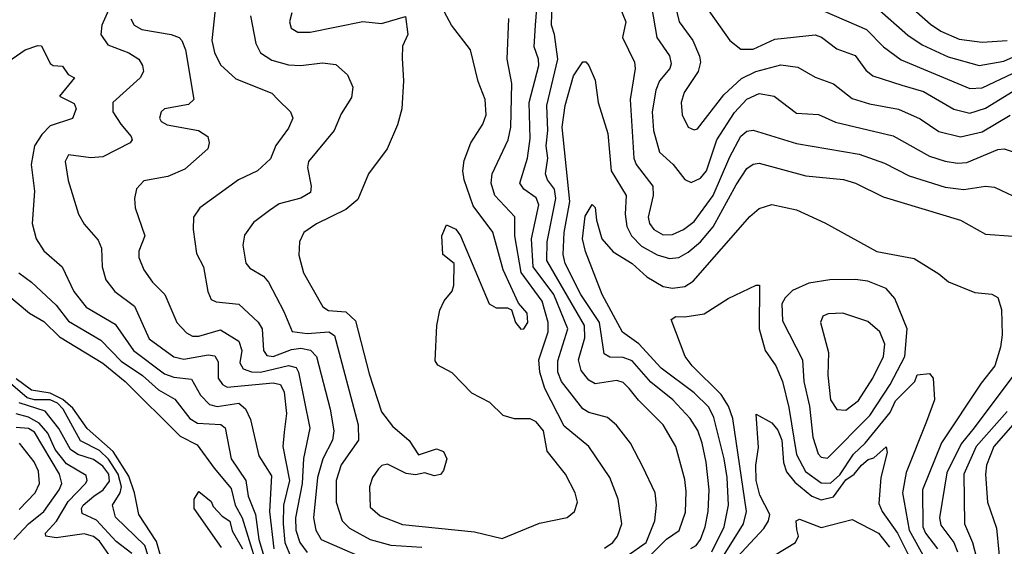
# Model space of a CAD drawing. Extents: x 1308313 to 1441400, y 959662 to 1036319.
# Tile 649 of 656: x 1392137 to 1395316, y 1015193 to 1016892. Entities that reach past the tile are written whole.
import ezdxf

# ---------------------------------------------------------------- set-up
doc = ezdxf.new("R2010")
doc.units = 0

msp = doc.modelspace()

# ---------------------------------------------------------------- linework, layer by layer
at = {"layer": '0CON10XD'}
for points in [[(1394925, 1017013.3), (1395077.5, 1016877.5), (1395111.1, 1016855), (1395170.5, 1016829.5), (1395245, 1016819.8)], [(1392446.2, 1016975), (1392402.1, 1016875), (1392398.7, 1016845), (1392421.3, 1016811.3), (1392488.9, 1016785), (1392521.8, 1016765), (1392533.6, 1016745), (1392536.2, 1016725), (1392526.4, 1016705), (1392437.8, 1016625), (1392437.3, 1016595), (1392463.2, 1016555)], [(1394165.1, 1015155), (1394225, 1015215.5), (1394266.7, 1015243.3), (1394287.1, 1015302.9), (1394289, 1015369), (1394285, 1015408), (1394255.8, 1015515), (1394214.7, 1015585), (1394134.5, 1015664.5), (1394105, 1015702.5), (1394085, 1015721.1), (1394065, 1015728.3), (1393995, 1015716.8), (1393975, 1015729.3), (1393950.1, 1015760.1), (1393941.3, 1015795), (1393961.5, 1015865), (1393960.3, 1015905), (1393839.1, 1016115), (1393840.3, 1016175), (1393868.2, 1016315), (1393863.9, 1016345), (1393841, 1016375), (1393834.5, 1016395), (1393841.8, 1016445), (1393836.5, 1016485), (1393842.1, 1016535), (1393838.6, 1016615), (1393874, 1016765), (1393863.4, 1016845), (1393853.6, 1016875), (1393857.4, 1016985)], [(1394055, 1016980.9), (1394094.4, 1016885), (1394083.3, 1016835), (1394122.4, 1016755), (1394124.7, 1016735), (1394108.4, 1016635), (1394120.2, 1016445), (1394127.2, 1016425), (1394181.1, 1016355), (1394182.8, 1016325), (1394166.5, 1016255), (1394170.8, 1016235), (1394184.7, 1016215), (1394215, 1016198.1), (1394245, 1016199.3), (1394280, 1016215), (1394315, 1016241.4), (1394376.2, 1016325), (1394429.8, 1016450.2), (1394465, 1016516.9), (1394485, 1016532.4), (1394505, 1016535.9), (1394645, 1016492.6), (1394847.9, 1016457.9), (1394929.2, 1016429.2), (1395008.9, 1016388.9), (1395125, 1016351.6), (1395185, 1016344.3), (1395255, 1016354.7), (1395285, 1016352), (1395384.1, 1016304.1)], [(1394246.7, 1016966.7), (1394266.6, 1016885), (1394310, 1016825), (1394332.4, 1016775), (1394335.2, 1016754.8), (1394328.2, 1016725), (1394282.8, 1016657.2), (1394272.4, 1016625), (1394276.4, 1016585), (1394295, 1016545.8), (1394315, 1016536.7), (1394325, 1016540), (1394410.7, 1016649.3), (1394467.3, 1016702.7), (1394514.4, 1016725.6), (1394595, 1016746.6), (1394649.2, 1016739.2), (1394705, 1016707.1), (1394764.8, 1016684.8), (1394825, 1016638.2), (1394880.6, 1016620.6), (1394975, 1016603.7), (1395045, 1016572.1), (1395105, 1016531.9), (1395175, 1016514.4), (1395245, 1016530.2), (1395335, 1016584.3)], [(1393505, 1015437.5), (1393495.7, 1015424.3), (1393475, 1015420), (1393445, 1015430), (1393415, 1015423.3), (1393385, 1015428), (1393325, 1015457.8), (1393306.1, 1015453.9), (1393295, 1015443.1), (1393276.2, 1015415), (1393266.9, 1015385), (1393268.7, 1015318.7), (1393300.5, 1015290.5), (1393373.5, 1015263.5), (1393605, 1015239.4), (1393695, 1015217.3), (1393815, 1015267.4), (1393905, 1015285.5), (1393928.5, 1015305), (1393937.7, 1015335), (1393930.7, 1015365), (1393899.7, 1015425), (1393840.2, 1015500.2), (1393828.1, 1015565), (1393805, 1015594.4), (1393785, 1015604.4), (1393734.2, 1015604.2), (1393697.5, 1015615), (1393655, 1015656.7), (1393597, 1015687), (1393533, 1015753), (1393487, 1015777), (1393478.3, 1015791.7), (1393483.3, 1015905), (1393493.3, 1015955), (1393507.5, 1015985), (1393533.6, 1016016.4), (1393538.8, 1016035), (1393540, 1016105), (1393503.3, 1016135), (1393500, 1016195), (1393515, 1016230), (1393545, 1016216), (1393560, 1016195), (1393653.1, 1015975), (1393675, 1015962.8), (1393712.2, 1015962.2), (1393725.4, 1015955.4), (1393737.9, 1015915), (1393755, 1015893.1), (1393765, 1015894.4), (1393778.1, 1015915), (1393775, 1015945.6), (1393747.9, 1015977.9), (1393698.5, 1016085), (1393665, 1016206.7), (1393601.2, 1016291.2), (1393571.9, 1016375), (1393567.5, 1016405), (1393571.9, 1016438.1), (1393593.9, 1016495), (1393632.4, 1016555), (1393643.6, 1016585), (1393640, 1016635), (1393617.6, 1016692.4), (1393592.7, 1016795), (1393530.9, 1016875), (1393493.1, 1016945)], [(1394098.5, 1015161.5), (1394159.5, 1015205), (1394188.1, 1015275), (1394193.1, 1015325), (1394189.1, 1015365), (1394149, 1015449), (1394109.6, 1015525), (1394064.1, 1015584.1), (1394035, 1015608), (1393975, 1015624.8), (1393955, 1015636.4), (1393886.9, 1015725), (1393874.4, 1015754.4), (1393875, 1015791.4), (1393906.9, 1015895), (1393861.8, 1016005), (1393794.9, 1016095), (1393789.1, 1016185), (1393813.3, 1016295), (1393805, 1016316.9), (1393765, 1016345.8), (1393752.2, 1016365), (1393776.3, 1016445), (1393785, 1016508.8), (1393781.6, 1016625), (1393813, 1016745), (1393812.4, 1016765), (1393798, 1016805), (1393802.4, 1016875), (1393808.6, 1016955)], [(1394177.4, 1016935), (1394194.5, 1016834.5), (1394235.2, 1016775.2), (1394240.3, 1016749.7), (1394235.7, 1016735), (1394202.6, 1016695), (1394190.8, 1016665), (1394179.5, 1016595), (1394183.4, 1016535), (1394202.5, 1016465), (1394246.7, 1016425), (1394285, 1016376.4), (1394305, 1016366.4), (1394335, 1016381.3), (1394355, 1016404.6), (1394388.2, 1016505), (1394445, 1016592.9), (1394485, 1016635.7), (1394525, 1016654.3), (1394573.1, 1016645), (1394645, 1016591.1), (1394716.2, 1016586.2), (1394771.4, 1016561.4), (1394957.6, 1016517.6), (1395075, 1016452.3), (1395125.5, 1016435.5), (1395165, 1016429), (1395195, 1016431.2), (1395295, 1016473.7)], [(1394348.9, 1016938.9), (1394430, 1016825), (1394465, 1016796.9), (1394505, 1016797.5), (1394575, 1016829.4), (1394705, 1016843.8), (1394725.8, 1016835.8), (1394775, 1016798.8), (1394835, 1016776.5), (1394869, 1016729), (1394891.4, 1016711.4), (1394985, 1016681.2), (1395055, 1016660.2), (1395153.2, 1016603.2), (1395205, 1016591.1), (1395255, 1016606.3), (1395345, 1016661.8)], [(1394905, 1016931.1), (1395005, 1016842.4), (1395051.4, 1016811.4), (1395135, 1016772.1), (1395235, 1016744), (1395315, 1016758.7), (1395375, 1016785.5)], [(1392767.8, 1016925), (1392757.5, 1016825), (1392766.2, 1016786.2), (1392785, 1016747.1), (1392835, 1016701.8), (1392950.8, 1016655), (1392970.6, 1016635), (1393011.4, 1016595), (1393018.9, 1016575), (1393005, 1016541.9), (1392963.7, 1016486.3), (1392947.1, 1016442.9), (1392905.2, 1016404.8), (1392843.3, 1016375), (1392718.6, 1016285), (1392698.5, 1016255), (1392697.3, 1016215), (1392707.7, 1016137.7), (1392730, 1016095), (1392743.9, 1016015), (1392755, 1015989.4), (1392771.5, 1015981.5), (1392844.4, 1015974.4), (1392906.5, 1015916.5), (1392919.8, 1015895), (1392924.4, 1015825), (1392935, 1015808.4), (1392955.7, 1015805.7), (1393015, 1015827.6), (1393045, 1015832), (1393075.6, 1015825.6), (1393095.2, 1015805), (1393139.5, 1015635), (1393151.3, 1015565), (1393147, 1015535), (1393115.3, 1015474.7), (1393098.2, 1015415), (1393085.9, 1015285), (1393093.2, 1015245), (1393110.5, 1015215), (1393245.5, 1015155)], [(1392882.2, 1016905), (1392899, 1016815), (1392914.7, 1016785), (1392951.2, 1016761.2), (1393005, 1016746.1), (1393045, 1016744.3), (1393115, 1016753.2), (1393157.3, 1016747.3), (1393195, 1016714.2), (1393212.9, 1016675), (1393208.5, 1016641.5), (1393175, 1016588.6), (1393151.8, 1016535), (1393069.2, 1016435), (1393066.1, 1016415), (1393077.7, 1016355), (1393075.5, 1016335), (1393045, 1016316.7), (1392975, 1016297.5), (1392943.8, 1016276.2), (1392892.2, 1016237.8), (1392863.3, 1016196.7), (1392857.9, 1016165), (1392866.6, 1016106.6), (1392880.4, 1016090.4), (1392924.3, 1016064.3), (1392940, 1016045), (1392990.3, 1015950.3), (1393016.4, 1015886.4), (1393065, 1015879.6), (1393135, 1015885.1), (1393153.1, 1015873.1), (1393229.8, 1015585), (1393231.4, 1015535), (1393175, 1015455.4), (1393159.1, 1015405), (1393158.6, 1015335), (1393178.1, 1015275), (1393201.6, 1015251.6), (1393268.5, 1015215), (1393335, 1015196.8), (1393435, 1015189.8)], [(1393015.4, 1016915), (1393007.7, 1016885), (1393013.3, 1016865), (1393035, 1016852.5), (1393075, 1016851.9), (1393245, 1016886.2), (1393305, 1016880.5), (1393383, 1016903), (1393390, 1016845), (1393373.1, 1016806.9), (1393372.1, 1016767.9), (1393376.5, 1016695), (1393370.8, 1016605), (1393356.7, 1016553.3), (1393323.3, 1016475), (1393263.3, 1016395), (1393228.5, 1016311.5), (1393190.4, 1016279.6), (1393095, 1016233.2), (1393054.7, 1016205), (1393040.3, 1016175), (1393038.1, 1016131.9), (1393053.1, 1016075), (1393115.4, 1015965.4), (1393134.1, 1015954.1), (1393189.6, 1015949.6), (1393220.9, 1015920.9), (1393265, 1015748.8), (1393305, 1015626.7), (1393340.5, 1015580.5), (1393395, 1015533.8), (1393425, 1015487.5), (1393482.7, 1015507.3), (1393505, 1015498.8), (1393516.2, 1015475), (1393505, 1015437.5)], [(1394735, 1016920.2), (1394870.7, 1016860.7), (1394925.9, 1016805), (1394982.8, 1016762.8), (1395205, 1016670.6), (1395245, 1016672.2), (1395445, 1016766.8)], [(1392495.3, 1016895), (1392506.4, 1016875), (1392531, 1016861), (1392626, 1016845), (1392651.9, 1016835), (1392660.8, 1016825), (1392671.9, 1016795), (1392699.4, 1016635), (1392681.8, 1016618.2), (1392604.4, 1016605), (1392593.5, 1016595), (1392587.8, 1016575), (1392593.3, 1016563.3), (1392612.7, 1016552.7), (1392714.5, 1016534.5), (1392744.2, 1016515), (1392749.1, 1016495), (1392744.4, 1016475), (1392670.1, 1016409.9), (1392615, 1016385.9), (1392537.4, 1016372.6), (1392513.8, 1016346.2), (1392507.3, 1016315), (1392509.6, 1016285), (1392540.8, 1016195), (1392521.3, 1016145), (1392521.1, 1016125), (1392537.5, 1016085), (1392565.3, 1016045), (1392605.3, 1016005), (1392644.6, 1015915), (1392675, 1015881.3), (1392695, 1015871.4), (1392715, 1015870.4), (1392785, 1015891.5), (1392844.2, 1015855), (1392854.5, 1015825), (1392848.1, 1015785), (1392858.4, 1015765), (1392885, 1015755.9), (1392914.5, 1015754.5), (1393005, 1015776.4), (1393029.3, 1015769.3), (1393036.7, 1015755), (1393074.2, 1015574.2), (1393053.6, 1015476.4), (1393048.7, 1015395), (1393028, 1015285), (1393028.8, 1015245), (1393041.9, 1015205), (1393065, 1015172.6)], [(1394025, 1015186.7), (1394051.8, 1015205), (1394067.3, 1015225), (1394081.3, 1015265), (1394069.1, 1015345), (1394042.7, 1015415), (1393974.6, 1015515), (1393895, 1015580.3), (1393832.4, 1015702.4), (1393816.9, 1015755), (1393813.3, 1015795), (1393842.8, 1015885), (1393843.7, 1015915), (1393824.2, 1015984.2), (1393756.5, 1016076.5), (1393735.4, 1016195), (1393735.9, 1016255.9), (1393671.2, 1016325), (1393659.4, 1016365), (1393662.2, 1016395), (1393714.3, 1016505), (1393722.8, 1016545), (1393726, 1016686), (1393710.5, 1016765), (1393715.8, 1016895.8)], [(1392085, 1016746.4), (1392155, 1016795.5), (1392195, 1016809.4), (1392207.8, 1016807.8), (1392235, 1016751.2), (1392245, 1016744.2), (1392275, 1016742.5), (1392293.3, 1016715), (1392313.8, 1016705), (1392265.8, 1016645), (1392312.3, 1016622.3), (1392319.5, 1016605), (1392306.9, 1016573.1), (1392235, 1016549.5), (1392207.9, 1016522.1), (1392184.9, 1016485), (1392173.9, 1016425), (1392185, 1016338.8), (1392177.5, 1016235), (1392189.6, 1016185), (1392215, 1016146.7), (1392274.3, 1016094.3), (1392311.8, 1016015), (1392351.6, 1015965), (1392445, 1015909.3), (1392504.3, 1015825), (1392605, 1015748.8), (1392635, 1015738.3), (1392692, 1015732), (1392720.4, 1015680.4), (1392749.8, 1015649.8), (1392775, 1015643.4), (1392845, 1015655.1), (1392866.5, 1015636.5), (1392882.3, 1015602.3), (1392909.2, 1015485), (1392949.6, 1015419.6), (1392943.2, 1015305), (1392957.8, 1015185)], [(1395245, 1016819.8), (1395325, 1016824.8)], [(1394304.4, 1015185.6), (1394321.2, 1015195), (1394335.5, 1015215), (1394350.2, 1015255), (1394360.3, 1015305), (1394363.4, 1015375), (1394353.9, 1015463.9), (1394340.4, 1015525), (1394326.1, 1015566.1), (1394301.7, 1015605), (1394245.8, 1015665), (1394175, 1015721.9), (1394115, 1015790.8), (1394085, 1015802.2), (1394042.6, 1015802.6), (1394024.1, 1015814.1), (1394008.6, 1015915), (1393949.3, 1016005), (1393897.9, 1016105), (1393891.6, 1016135), (1393895, 1016205.7), (1393913.5, 1016305), (1393888.2, 1016545), (1393898.1, 1016615), (1393925, 1016711.4), (1393955, 1016756), (1393965, 1016756.2), (1393974.4, 1016744.4), (1393995, 1016697.5), (1394004.5, 1016625), (1394036.4, 1016525), (1394047.1, 1016405), (1394095.6, 1016325), (1394091.6, 1016265), (1394097.8, 1016225), (1394112.7, 1016195), (1394145, 1016161), (1394195, 1016132.9), (1394235, 1016121.1), (1394265, 1016124.8), (1394295, 1016142), (1394335, 1016175.2), (1394376.5, 1016223.5), (1394450.6, 1016359.4), (1394485, 1016412), (1394505, 1016425.9), (1394525, 1016429.4), (1394675, 1016388.8), (1394796.9, 1016376.9), (1394835.2, 1016365.2), (1394925, 1016320.3), (1395175, 1016245.3), (1395255, 1016200), (1395345, 1016193.8)], [(1392463.2, 1016555), (1392497.2, 1016515), (1392499.6, 1016505), (1392493.1, 1016495), (1392405, 1016449.3), (1392366.3, 1016446.3), (1392295, 1016455.7), (1392283.5, 1016435), (1392293.3, 1016373.3), (1392326.5, 1016265), (1392345, 1016232.9), (1392390.2, 1016180.2), (1392401.5, 1016155), (1392403.6, 1016095), (1392415, 1016053.1), (1392444.6, 1016015), (1392507.4, 1015967.4), (1392555, 1015862.5), (1392635, 1015804.4), (1392667.1, 1015797.1), (1392745, 1015810.6), (1392767.1, 1015807.1), (1392778.2, 1015788.2), (1392777.6, 1015735), (1392791.4, 1015715), (1392806.6, 1015706.6), (1392955, 1015720.4), (1392979.5, 1015715), (1392990.4, 1015690.4), (1392998.2, 1015621.8), (1392991.2, 1015561.2), (1392986.3, 1015515), (1393007.9, 1015405), (1392988.4, 1015325), (1392987.4, 1015265), (1392993.1, 1015205), (1393013.3, 1015155)], [(1395295, 1016473.7), (1395315.3, 1016475.3), (1395355, 1016463.1)], [(1394371.3, 1015175), (1394412, 1015255), (1394426, 1015325), (1394421.5, 1015415), (1394411.9, 1015475), (1394378.2, 1015608.2), (1394362.1, 1015642.1), (1394315, 1015687.9), (1394207.7, 1015767.7), (1394136.4, 1015846.4), (1394083.6, 1015883.6), (1394018, 1016005), (1393963.9, 1016143.9), (1393954.2, 1016185), (1393962.3, 1016257.7), (1393985, 1016295.8), (1393995, 1016286.2), (1393999.6, 1016245), (1394016.9, 1016185), (1394052.8, 1016142.8), (1394115, 1016105.2), (1394162.4, 1016062.4), (1394215, 1016031.7), (1394245, 1016026.3), (1394285, 1016031), (1394311.6, 1016048.4), (1394495, 1016257.3), (1394525, 1016282.5), (1394565, 1016295.5), (1394645, 1016278.9), (1394736.9, 1016236.9), (1394904.4, 1016144.4), (1395025, 1016121.4), (1395105, 1016072.5), (1395136.4, 1016046.4), (1395221.5, 1016011.5), (1395276.2, 1016006.2), (1395295, 1015995.8), (1395306.9, 1015956.9), (1395309.2, 1015875), (1395304.2, 1015835), (1395285.3, 1015775), (1395241.1, 1015718.9), (1395113.7, 1015526.3), (1395051.9, 1015375), (1395053, 1015255), (1395061.5, 1015235), (1395100.8, 1015185)], [(1392134.1, 1016075), (1392175.1, 1016045.1), (1392255, 1015970.4), (1392295, 1015918.8), (1392398.4, 1015858.4), (1392465, 1015790.7), (1392533.5, 1015743.5), (1392585, 1015697.4), (1392637.8, 1015667.8), (1392686.4, 1015605), (1392710.5, 1015590.5), (1392786.3, 1015586.3), (1392800.3, 1015575), (1392819.4, 1015475), (1392867.6, 1015405), (1392874.2, 1015354.2), (1392898.3, 1015295), (1392909.1, 1015215), (1392935.5, 1015125)], [(1394745, 1015477.5), (1394881.9, 1015615), (1394948.1, 1015715), (1394994.8, 1015805), (1395002.4, 1015895), (1394962.7, 1015992.7), (1394935, 1016024.4), (1394875, 1016047.9), (1394835, 1016053.9), (1394752.8, 1016052.8), (1394685, 1016042.3), (1394632.2, 1016017.8), (1394608.1, 1015995), (1394597.6, 1015975), (1394600.2, 1015920.2), (1394664.1, 1015794.1), (1394669.2, 1015725), (1394687, 1015645), (1394697.8, 1015545), (1394715, 1015491.5), (1394725, 1015480), (1394745, 1015477.5)], [(1394412, 1015165), (1394473.9, 1015265), (1394483.2, 1015305), (1394439.3, 1015605), (1394425.1, 1015645), (1394402.2, 1015682.2), (1394308.2, 1015775), (1394285.5, 1015805), (1394240.8, 1015925), (1394255.6, 1015934.4), (1394285, 1015933.1), (1394347, 1015943), (1394425, 1015992), (1394515, 1016035.6), (1394526.2, 1016035), (1394524.8, 1015894.8), (1394543.7, 1015825), (1394578.8, 1015775), (1394600, 1015725), (1394620.8, 1015640.8), (1394645, 1015488.8), (1394674.4, 1015434.4), (1394725, 1015397.2), (1394755, 1015396.6), (1394785, 1015423.3), (1394829.6, 1015490.4), (1394867.2, 1015525), (1394947.6, 1015625), (1394965, 1015661.9), (1395027.5, 1015725), (1395035, 1015745.8), (1395075, 1015750.7), (1395086.9, 1015735), (1395091.1, 1015665), (1395065, 1015595.7), (1394999, 1015431), (1394987, 1015365), (1395008.7, 1015245), (1395058.3, 1015155)], [(1392095, 1016006.5), (1392168.9, 1015945), (1392215, 1015918.4), (1392265, 1015868.4), (1392405, 1015783.2), (1392477.7, 1015725), (1392655, 1015548.4), (1392710.3, 1015520.3), (1392764.9, 1015444.9), (1392819.4, 1015379.4), (1392832.8, 1015325), (1392855.5, 1015285), (1392923.1, 1015065)], [(1394805, 1015632.3), (1394845, 1015663.7), (1394891.9, 1015735), (1394925.6, 1015805), (1394930.2, 1015845), (1394914.7, 1015885), (1394875, 1015918.1), (1394795, 1015945.4), (1394747.1, 1015942.9), (1394730, 1015935), (1394722.7, 1015915), (1394748.3, 1015818.3), (1394746.3, 1015745), (1394754.8, 1015665), (1394775, 1015633.9), (1394805, 1015632.3)], [(1392561.7, 1015131.7), (1392540.7, 1015195), (1392446.4, 1015286.4), (1392436.2, 1015325), (1392461.8, 1015365), (1392465.3, 1015385), (1392454.8, 1015425), (1392423.5, 1015473.5), (1392395, 1015501.6), (1392333.4, 1015533.4), (1392277.1, 1015635), (1392258.7, 1015655), (1392235, 1015665.7), (1392185, 1015665.6), (1392161.5, 1015671.5), (1392053.3, 1015763.3)], [(1395353.4, 1015755), (1395218.5, 1015575), (1395176.7, 1015523.3), (1395130.3, 1015429.7), (1395106.7, 1015285), (1395111.2, 1015261.2), (1395152.7, 1015205), (1395165.1, 1015175)], [(1392845, 1014769.5), (1392815, 1014793.6), (1392779.6, 1014835), (1392662.7, 1015052.7), (1392593.4, 1015155), (1392578.3, 1015208.3), (1392521.7, 1015295), (1392507.6, 1015365), (1392489, 1015419), (1392438.8, 1015498.8), (1392355, 1015573), (1392308.3, 1015638.3), (1392276.2, 1015666.2), (1392235, 1015686.4), (1392175, 1015696.7), (1392125, 1015732.7)], [(1392499.5, 1015169.5), (1392448.3, 1015208.3), (1392385, 1015277.2), (1392338.7, 1015298.7), (1392336.5, 1015315), (1392342.2, 1015325), (1392376.1, 1015355), (1392406.7, 1015375), (1392427, 1015403), (1392424.7, 1015425), (1392405, 1015451.4), (1392375, 1015472.6), (1392325, 1015488.9), (1392300.9, 1015505), (1392263.4, 1015573.4), (1392219, 1015629), (1392135.6, 1015655.6)], [(1395325, 1015627.4), (1395225.7, 1015515), (1395185.2, 1015425.2), (1395187.3, 1015265), (1395213.4, 1015205), (1395226.1, 1015155)], [(1392425, 1015166.6), (1392395, 1015208.7), (1392375, 1015224.6), (1392345, 1015232.5), (1392255, 1015220), (1392221.8, 1015225), (1392219.8, 1015235), (1392255.9, 1015274.1), (1392292.9, 1015337.1), (1392349.2, 1015395), (1392355.2, 1015405.2), (1392351.3, 1015421.4), (1392288.4, 1015458.4), (1392251.8, 1015505), (1392227.8, 1015557.8), (1392199.9, 1015589.9), (1392165, 1015609.4), (1392125, 1015620)], [(1394438.2, 1015141.8), (1394540.1, 1015249.9), (1394555.2, 1015275), (1394559.1, 1015295), (1394527.2, 1015357.2), (1394515.1, 1015405.1), (1394514.3, 1015455), (1394522, 1015512), (1394515, 1015618.8), (1394565, 1015591.4), (1394585, 1015567.9), (1394597.4, 1015535), (1394603, 1015463), (1394613.4, 1015433.4), (1394639.5, 1015399.5), (1394695, 1015354), (1394725, 1015342.9), (1394765, 1015352), (1394805, 1015406.9), (1394831.9, 1015425), (1394855, 1015454.3), (1394877.1, 1015472.9), (1394895, 1015478.2), (1394935, 1015514.2), (1394938.2, 1015495), (1394917, 1015415), (1394911.1, 1015331.1), (1394921.9, 1015305), (1394971.2, 1015235), (1395016.5, 1015145)], [(1395358.4, 1015601.6), (1395282.3, 1015515), (1395258.9, 1015455), (1395255.2, 1015424.8), (1395261.6, 1015335), (1395291.3, 1015251.3), (1395305.9, 1015095.9), (1395347, 1014945)], [(1392118.1, 1015215), (1392165.6, 1015265), (1392215.1, 1015304.9), (1392264.2, 1015375), (1392273.2, 1015395), (1392265.7, 1015425), (1392185, 1015560.7), (1392165, 1015573), (1392125, 1015576.2)], [(1392135, 1015311.9), (1392187.1, 1015365), (1392200.5, 1015395), (1392197.1, 1015435), (1392184.1, 1015465), (1392136.6, 1015525)], [(1392788.3, 1015188.3), (1392700, 1015315), (1392700, 1015345), (1392715, 1015370), (1392755, 1015337.5), (1392761.2, 1015321.2), (1392790.3, 1015290.3), (1392815, 1015273.8), (1392822.5, 1015242.5), (1392856, 1015185)], [(1394505, 1015121.9), (1394641.8, 1015205), (1394651.5, 1015225), (1394646.7, 1015246.7), (1394643.6, 1015275), (1394655, 1015280.5), (1394725, 1015253.6), (1394825, 1015279.2), (1394910, 1015235), (1394945, 1015190)]]:
    msp.add_lwpolyline(points, dxfattribs=at)

doc.saveas('drawing.dxf')
